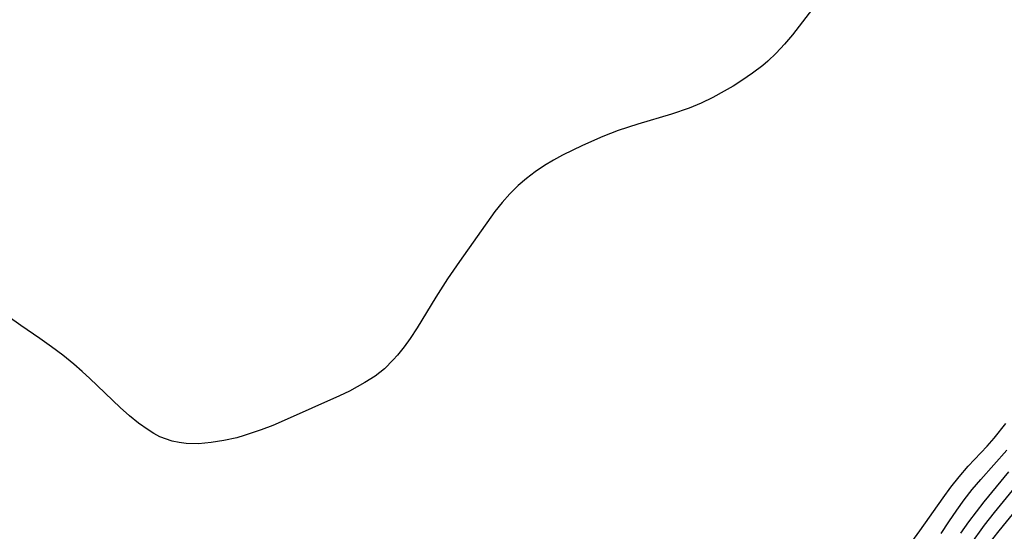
# Model space of a CAD drawing. Header units: metres. Extents: x 1073367 to 1082519, y 1569854 to 1574957.
# Tile 872 of 1056: x 1079869 to 1080000, y 1572311 to 1572379. Entities that reach past the tile are written whole.
import ezdxf

# ---------------------------------------------------------------- set-up
doc = ezdxf.new("R2010")
doc.units = ezdxf.units.M
doc.layers.add('CGG_CurvaNivelLidar_v1', color=253, linetype='Continuous', lineweight=30)

msp = doc.modelspace()

# ---------------------------------------------------------------- linework, layer by layer
at = {"layer": 'CGG_CurvaNivelLidar_v1'}
for p, q in [((1079975.5425, 1572381.4185, 74.5), (1079971.9818, 1572376.8187, 74.5)), ((1079971.9818, 1572376.8187, 74.5), (1079970.9243, 1572375.5436, 74.5)), ((1079970.9243, 1572375.5436, 74.5), (1079969.8016, 1572374.3354, 74.5)), ((1079969.8016, 1572374.3354, 74.5), (1079968.6639, 1572373.2777, 74.5)), ((1079968.6639, 1572373.2777, 74.5), (1079967.995, 1572372.7157, 74.5)), ((1079966.6379, 1572371.676, 74.5), (1079965.2238, 1572370.7029, 74.5)), ((1079967.995, 1572372.7157, 74.5), (1079966.6379, 1572371.676, 74.5)), ((1079965.2238, 1572370.7029, 74.5), (1079964.0541, 1572369.9651, 74.5)), ((1079962.8595, 1572369.2641, 74.5), (1079961.334, 1572368.4398, 74.5)), ((1079964.0541, 1572369.9651, 74.5), (1079962.8595, 1572369.2641, 74.5)), ((1079959.774, 1572367.685, 74.5), (1079958.1759, 1572367.0167, 74.5)), ((1079961.334, 1572368.4398, 74.5), (1079959.774, 1572367.685, 74.5)), ((1079955.8254, 1572366.2173, 74.5), (1079951.3265, 1572364.8729, 74.5)), ((1079958.1759, 1572367.0167, 74.5), (1079955.8254, 1572366.2173, 74.5)), ((1079951.3265, 1572364.8729, 74.5), (1079948.6908, 1572364.0259, 74.5)), ((1079948.6908, 1572364.0259, 74.5), (1079946.6302, 1572363.2421, 74.5)), ((1079946.6302, 1572363.2421, 74.5), (1079943.9015, 1572362.0526, 74.5)), ((1079943.9015, 1572362.0526, 74.5), (1079941.2422, 1572360.736, 74.5)), ((1079940.0268, 1572360.0701, 74.5), (1079938.8427, 1572359.3616, 74.5)), ((1079941.2422, 1572360.736, 74.5), (1079940.0268, 1572360.0701, 74.5)), ((1079937.6077, 1572358.5346, 74.5), (1079936.427, 1572357.6402, 74.5)), ((1079938.8427, 1572359.3616, 74.5), (1079937.6077, 1572358.5346, 74.5)), ((1079936.427, 1572357.6402, 74.5), (1079935.3087, 1572356.674, 74.5)), ((1079935.3087, 1572356.674, 74.5), (1079934.2176, 1572355.5873, 74.5)), ((1079933.195, 1572354.4311, 74.5), (1079932.2327, 1572353.2185, 74.5)), ((1079934.2176, 1572355.5873, 74.5), (1079933.195, 1572354.4311, 74.5)), ((1079932.2327, 1572353.2185, 74.5), (1079927.4768, 1572346.5644, 74.5)), ((1079927.4768, 1572346.5644, 74.5), (1079925.8743, 1572344.2527, 74.5)), ((1079925.8743, 1572344.2527, 74.5), (1079924.3183, 1572341.796, 74.5)), ((1079924.3183, 1572341.796, 74.5), (1079921.8398, 1572337.7154, 74.5)), ((1079868.8794, 1572338.0085, 74.5), (1079865.4313, 1572340.4343, 74.5)), ((1079871.4435, 1572336.2656, 74.5), (1079868.8794, 1572338.0085, 74.5)), ((1079921.8398, 1572337.7154, 74.5), (1079920.9013, 1572336.296, 74.5)), ((1079872.9855, 1572335.1747, 74.5), (1079871.4435, 1572336.2656, 74.5)), ((1079920.9013, 1572336.296, 74.5), (1079920.0853, 1572335.1579, 74.5)), ((1079874.4993, 1572334.0391, 74.5), (1079872.9855, 1572335.1747, 74.5)), ((1079920.0853, 1572335.1579, 74.5), (1079919.2242, 1572334.0733, 74.5)), ((1079875.9737, 1572332.8511, 74.5), (1079874.4993, 1572334.0391, 74.5)), ((1079918.646, 1572333.4175, 74.5), (1079917.4513, 1572332.2461, 74.5)), ((1079919.2242, 1572334.0733, 74.5), (1079918.646, 1572333.4175, 74.5)), ((1079877.1008, 1572331.8745, 74.5), (1079875.9737, 1572332.8511, 74.5)), ((1079917.4513, 1572332.2461, 74.5), (1079916.2037, 1572331.2691, 74.5)), ((1079878.1296, 1572330.935, 74.5), (1079877.1008, 1572331.8745, 74.5)), ((1079882.174, 1572327.0491, 74.5), (1079878.1296, 1572330.935, 74.5)), ((1079916.2037, 1572331.2691, 74.5), (1079914.865, 1572330.3972, 74.5)), ((1079913.8386, 1572329.8055, 74.5), (1079912.7817, 1572329.2519, 74.5)), ((1079914.865, 1572330.3972, 74.5), (1079913.8386, 1572329.8055, 74.5)), ((1079911.4656, 1572328.6284, 74.5), (1079904.0806, 1572325.3269, 74.5)), ((1079912.7817, 1572329.2519, 74.5), (1079911.4656, 1572328.6284, 74.5)), ((1079883.3854, 1572325.9737, 74.5), (1079882.174, 1572327.0491, 74.5)), ((1079884.6205, 1572324.974, 74.5), (1079883.3854, 1572325.9737, 74.5)), ((1079885.8833, 1572324.0746, 74.5), (1079884.6205, 1572324.974, 74.5)), ((1079900.9785, 1572324.0814, 74.5), (1079898.7368, 1572323.324, 74.5)), ((1079902.5348, 1572324.6833, 74.5), (1079900.9785, 1572324.0814, 74.5)), ((1079904.0806, 1572325.3269, 74.5), (1079902.5348, 1572324.6833, 74.5)), ((1079998.9164, 1572322.9682, 74.5), (1080000.496, 1572324.9237, 74.5)), ((1079886.6635, 1572323.5931, 74.5), (1079885.8833, 1572324.0746, 74.5)), ((1079887.4629, 1572323.1727, 74.5), (1079886.6635, 1572323.5931, 74.5)), ((1079889.088, 1572322.5734, 74.5), (1079887.4629, 1572323.1727, 74.5)), ((1079897.7345, 1572323.041, 74.5), (1079896.0221, 1572322.6492, 74.5)), ((1079898.7368, 1572323.324, 74.5), (1079897.7345, 1572323.041, 74.5)), ((1079997.9684, 1572321.8928, 74.5), (1079998.9164, 1572322.9682, 74.5)), ((1079890.0241, 1572322.3776, 74.5), (1079889.088, 1572322.5734, 74.5)), ((1079890.9833, 1572322.2678, 74.5), (1079890.0241, 1572322.3776, 74.5)), ((1079892.6316, 1572322.2413, 74.5), (1079890.9833, 1572322.2678, 74.5)), ((1079894.3164, 1572322.3774, 74.5), (1079892.6316, 1572322.2413, 74.5)), ((1079896.0221, 1572322.6492, 74.5), (1079894.3164, 1572322.3774, 74.5)), ((1079995.4639, 1572319.2245, 74.5), (1079997.9684, 1572321.8928, 74.5)), ((1079997.1179, 1572317.4572, 74), (1080000.5927, 1572321.3932, 74)), ((1079994.2267, 1572317.8326, 74.5), (1079995.4639, 1572319.2245, 74.5)), ((1079993.1302, 1572316.4568, 74.5), (1079994.2267, 1572317.8326, 74.5)), ((1079997.5612, 1572314.4988, 73.5), (1080000.8927, 1572318.495, 73.5)), ((1079992.0836, 1572315.0327, 74.5), (1079993.1302, 1572316.4568, 74.5)), ((1079995.9681, 1572316.1048, 74), (1079997.1179, 1572317.4572, 74)), ((1079988.966, 1572310.6006, 74.5), (1079992.0836, 1572315.0327, 74.5)), ((1079994.9286, 1572314.7591, 74), (1079995.9681, 1572316.1048, 74)), ((1079998.9668, 1572313.0638, 73), (1080001.371, 1572316.0013, 73)), ((1079993.9341, 1572313.3714, 74), (1079994.9286, 1572314.7591, 74)), ((1079995.5511, 1572311.8274, 73.5), (1079997.5612, 1572314.4988, 73.5)), ((1079999.5879, 1572310.6302, 72.5), (1080002.9196, 1572314.7003, 72.5)), ((1079992.8763, 1572311.8212, 74), (1079993.9341, 1572313.3714, 74)), ((1079997.6313, 1572311.3443, 73), (1079998.9668, 1572313.0638, 73)), ((1079991.8525, 1572310.2411, 74), (1079992.8763, 1572311.8212, 74)), ((1079994.4668, 1572310.2779, 73.5), (1079995.5511, 1572311.8274, 73.5)), ((1079995.7229, 1572308.6998, 73), (1079997.6313, 1572311.3443, 73)), ((1079987.9133, 1572309.1574, 74.5), (1079988.966, 1572310.6006, 74.5)), ((1079997.8889, 1572308.4567, 72.5), (1079999.5879, 1572310.6302, 72.5))]:
    msp.add_line(p, q, dxfattribs=at)

doc.saveas('drawing.dxf')
